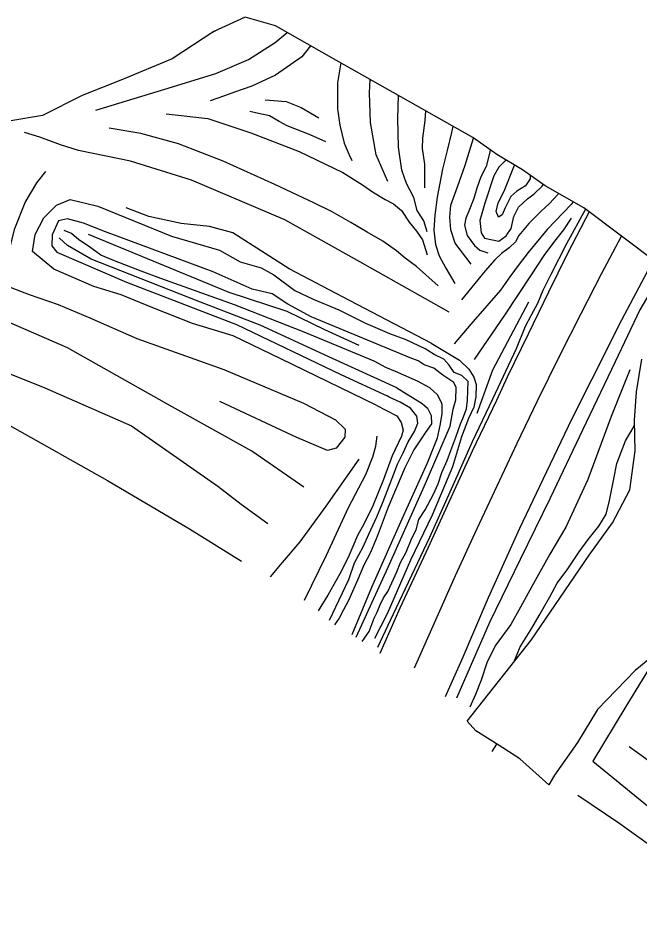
# Model space of a CAD drawing. Extents: x 2316231 to 2323598, y 363169 to 371906.
# Drawn here: x 2316442.8 to 2316622.4, y 368192.3 to 368453.6 of the extents above; entities that cross this region are included whole.
import ezdxf

# ---------------------------------------------------------------- set-up
doc = ezdxf.new("R2010")
doc.units = 0
for name, color, linetype in [('RD_DTM_BkLn1', 7, 'Continuous'), ('RD_DTM_BkLn2', 7, 'Continuous'), ('RD_DTM_Holes', 7, 'Continuous'), ('RD_EX_H2O', 7, 'Continuous')]:
    doc.layers.add(name, color=color, linetype=linetype)

msp = doc.modelspace()

# ---------------------------------------------------------------- linework, layer by layer
at = {"layer": 'RD_DTM_BkLn1'}
msp.add_line((2316500.556, 368450.327), (2316498.001, 368448.914), dxfattribs=at)
for points in [[(2316243.019, 368450.318), (2316297.461, 368434.178), (2316341.856, 368416.405), (2316372.799, 368404.988), (2316414.808, 368386.762), (2316437.083, 368377.08), (2316446.004, 368373.791), (2316454.325, 368370.86), (2316463.536, 368367.028), (2316477.094, 368361.052), (2316502.229, 368352.104), (2316525.229, 368342.401), (2316534.454, 368337.513), (2316537.295, 368334.831), (2316537.177, 368332.542), (2316534.679, 368329.391), (2316532.137, 368328.677), (2316523.335, 368332.467), (2316501.01, 368342.805)], [(2316465.269, 368426.956), (2316485.179, 368433.023), (2316499.919, 368437.578), (2316509.334, 368441.665), (2316517.043, 368446.581), (2316520.504, 368449.394)], [(2316527.248, 368445.571), (2316524.771, 368442.413), (2316517.122, 368437.055), (2316510.338, 368433.959), (2316505.321, 368432.176), (2316502.352, 368431.141), (2316498.271, 368429.682)], [(2316535.975, 368440.628), (2316535.096, 368434.867), (2316535.025, 368427.358), (2316535.679, 368422.673), (2316536.95, 368417.497), (2316538.391, 368414.11), (2316539.143, 368412.501)], [(2316549.547, 368406.403), (2316546.179, 368414.106), (2316544.588, 368423.386), (2316544.32, 368432.001), (2316544.454, 368435.851)], [(2316560.983, 368391.871), (2316560.011, 368395.008), (2316558.068, 368398.06), (2316557.099, 368401.729), (2316555.031, 368405.785), (2316553.671, 368409.626), (2316552.717, 368416.272), (2316552.478, 368424.563), (2316552.659, 368431.227)], [(2316514.149, 368430.021), (2316520.197, 368429.453), (2316524.549, 368427.749), (2316529.67, 368424.736)], [(2316485.554, 368425.937), (2316497.548, 368424.586), (2316510.017, 368420.423), (2316523.995, 368415.008), (2316536.565, 368408.973), (2316542.292, 368405.438), (2316545.122, 368403.444), (2316548.868, 368401.204), (2316551.212, 368399.983), (2316553.503, 368398.063), (2316555.799, 368394.637), (2316557.862, 368392.086), (2316559.601, 368389.506), (2316560.957, 368385.224)], [(2316531.694, 368417.858), (2316527.191, 368419.911), (2316520.485, 368422.465), (2316518.22, 368423.686), (2316515.418, 368425.356), (2316512.262, 368426.058), (2316509.76, 368426.654)], [(2316560.444, 368426.84), (2316560.238, 368423.982), (2316559.622, 368418.874), (2316559.555, 368415.929), (2316560.2, 368411.422), (2316560.222, 368407.058), (2316560.15, 368404.56)], [(2316230.98, 368421.948), (2316274.304, 368404.176), (2316321.973, 368382.181), (2316346.46, 368371.718), (2316376.825, 368359.321), (2316411.142, 368347.022), (2316440.201, 368335.985), (2316468.638, 368320.081), (2316492.269, 368306.118), (2316507.338, 368296.775)], [(2316567.304, 368368.669), (2316539.967, 368384.095), (2316519.847, 368395.272), (2316492.85, 368406.824), (2316475.27, 368412.283), (2316468.224, 368413.701), (2316460.178, 368415.357), (2316454.986, 368417.008), (2316449.01, 368419.173), (2316444.656, 368420.578)], [(2316564.108, 368376.281), (2316557.91, 368381.854), (2316554.597, 368384.253), (2316552.084, 368386.36), (2316548.133, 368389.15), (2316543.657, 368391.78), (2316538.889, 368394.576), (2316533.483, 368397.607), (2316528.19, 368400.244), (2316516.956, 368405.537), (2316501.97, 368412.254), (2316489.098, 368417.276), (2316478.18, 368420.27), (2316469.077, 368421.754)], [(2316568.389, 368422.363), (2316567.961, 368420.587), (2316566.744, 368415.383), (2316565.425, 368409.965), (2316563.816, 368401.866), (2316563.13, 368396.674), (2316562.86, 368392.32), (2316563.384, 368388.213), (2316564.448, 368384.921), (2316566.35, 368381.369), (2316568.939, 368376.954)], [(2316573.707, 368382.548), (2316569.055, 368388.627), (2316567.787, 368392.391), (2316567.506, 368396.072), (2316567.763, 368399.601), (2316569.751, 368404.837), (2316571.972, 368411.066), (2316574.303, 368418.859), (2316574.324, 368418.987)], [(2316579.186, 368415.54), (2316579.016, 368414.909), (2316577.967, 368410.699), (2316576.465, 368407.756), (2316575.338, 368404.434), (2316574.446, 368401.502), (2316573.023, 368397.828), (2316572.137, 368395.791), (2316571.783, 368393.765), (2316572.502, 368390.762), (2316574.624, 368387.939), (2316576.218, 368386.524), (2316578.48, 368385.829)], [(2316583.659, 368412.663), (2316583.485, 368412.363), (2316581.69, 368410.579), (2316580.192, 368407.999), (2316577.589, 368400.146), (2316576.195, 368395.09), (2316576.547, 368391.572), (2316577.539, 368389.984), (2316581.696, 368389.122), (2316583.797, 368390.74), (2316585.208, 368392.781), (2316585.996, 368396.322), (2316587.35, 368399.01), (2316589.912, 368401.351), (2316591.865, 368402.871), (2316594.202, 368405.036), (2316594.496, 368405.56)], [(2316590.69, 368408.238), (2316590.717, 368407.136), (2316589.384, 368405.095), (2316586.822, 368403.642), (2316585.128, 368402.073), (2316583.462, 368398.746), (2316582.653, 368396.801), (2316581.577, 368396.046), (2316580.864, 368397.701), (2316581.453, 368400.195), (2316583.158, 368403.568), (2316586.201, 368411.151)], [(2316438.888, 368381.491), (2316441.796, 368392.82), (2316444.805, 368400.333), (2316448.217, 368406.006), (2316450.778, 368409.248)], [(2316598.923, 368402.959), (2316598.805, 368402.744), (2316596.201, 368399.902), (2316593.942, 368397.83), (2316590.377, 368394.215), (2316587.422, 368390.768), (2316586.437, 368388.971), (2316584.674, 368387.226), (2316582.411, 368385.6), (2316580.493, 368383.763), (2316577.717, 368380.623), (2316570.909, 368372.237)], [(2316546.23, 368341.833), (2316518.665, 368355.211), (2316504.888, 368361.814), (2316493.178, 368365.341), (2316481.706, 368369.869), (2316472.496, 368373.701), (2316464.625, 368376.11), (2316453.111, 368381.117), (2316446.886, 368386.191), (2316447.671, 368391.066), (2316450.182, 368395.851), (2316453.849, 368399.51), (2316457.778, 368401.162), (2316465.769, 368399.252), (2316487.127, 368390.626), (2316500.923, 368386.551), (2316506.921, 368383.168), (2316513.015, 368381.503), (2316516.694, 368379.463), (2316522.721, 368374.869), (2316527.985, 368372.4), (2316535.426, 368369.307), (2316543.172, 368365.502), (2316550.035, 368362.45), (2316554.749, 368360.742), (2316560.25, 368358.112)], [(2316603.169, 368400.541), (2316602.602, 368399.789), (2316595.597, 368392.502), (2316590.126, 368385.892), (2316587.496, 368382.527), (2316584.856, 368378.883), (2316582.102, 368375.022), (2316573.576, 368365.178), (2316568.8, 368359.486)], [(2316562.071, 368359.669), (2316538.68, 368371.943), (2316521.09, 368381.142), (2316514.182, 368385.588), (2316504.787, 368391.519), (2316498.108, 368393.374), (2316489.879, 368394.282), (2316480.501, 368396.311), (2316474.012, 368398.75)], [(2316606.716, 368398.434), (2316601.249, 368388.368), (2316596.724, 368379.561), (2316594.339, 368374.876), (2316592.81, 368371.131), (2316590.934, 368367.595), (2316589.259, 368364.489), (2316586.717, 368358.078), (2316579.795, 368343.505), (2316573.919, 368331.246), (2316568.722, 368319.464), (2316561.671, 368303.543), (2316550.306, 368279.589), (2316546.622, 368271.798)], [(2316525.34, 368318.063), (2316510.328, 368328.547), (2316487.296, 368341.264), (2316457.041, 368358.393), (2316424.196, 368372.603), (2316387.631, 368386.486), (2316379.725, 368390.27), (2316374.298, 368392.731), (2316369.999, 368395.278)], [(2316556.047, 368355.465), (2316527.483, 368367.288), (2316520.718, 368371.001), (2316516.151, 368373.943), (2316510.409, 368375.311), (2316499.14, 368380.269), (2316467.988, 368391.859), (2316461.667, 368394.313), (2316457.073, 368395.62), (2316454.439, 368394.983), (2316452.59, 368390.988), (2316452.466, 368387.804), (2316453.925, 368385.98), (2316474.072, 368377.325), (2316505.853, 368365.051), (2316536.028, 368350.691), (2316549.384, 368344.467)], [(2316574.662, 368355.01), (2316583.398, 368367.822), (2316591.108, 368379.394), (2316594.751, 368384.972), (2316597.869, 368389.193), (2316600.399, 368392.422), (2316602.684, 368395.826)], [(2316552.155, 368346.795), (2316532.56, 368355.738), (2316512.694, 368364.901), (2316495.5, 368371.537), (2316463.861, 368383.979), (2316456.997, 368387.933), (2316454.699, 368390.016), (2316454.769, 368390.1)], [(2316462.982, 368391.149), (2316503.628, 368374.445), (2316520.397, 368368.922), (2316531.292, 368363.69), (2316541.215, 368359.105)], [(2316557.338, 368265.94), (2316563.421, 368279.766), (2316569.183, 368292.561), (2316575.429, 368306.175), (2316581.168, 368318.456), (2316586.961, 368330.849), (2316592.875, 368343.075), (2316599.359, 368356.35), (2316605.437, 368368.272), (2316611.34, 368379.717), (2316617.127, 368390.587)], [(2316359.801, 368383.47), (2316402.624, 368365.985), (2316428.295, 368355.701), (2316450.491, 368346.828), (2316475.565, 368335.831), (2316500.466, 368318.402), (2316507.197, 368313.216), (2316514.938, 368307.615)], [(2316629.783, 368381.926), (2316622.359, 368369.285), (2316615.274, 368354.327), (2316605.836, 368334.567), (2316596.461, 368314.897), (2316587.824, 368297.265), (2316578.955, 368279.007), (2316569.396, 368257.14)], [(2316590.208, 368371.532), (2316579.863, 368351.899), (2316575.275, 368339.393)], [(2316542.199, 368273.512), (2316544.221, 368276.409), (2316545.619, 368280.262), (2316546.476, 368282.019), (2316547.24, 368283.93), (2316548.337, 368286.164), (2316549.634, 368287.998), (2316550.792, 368290.48), (2316552.213, 368293.639), (2316553.225, 368296.398), (2316554.908, 368299.341), (2316556.491, 368303.418), (2316557.734, 368305.829), (2316558.516, 368308.765), (2316560.39, 368311.562), (2316562.783, 368316.085), (2316564.096, 368319.113), (2316565.217, 368322.365), (2316566.777, 368325.786), (2316567.812, 368328.746), (2316569.249, 368332.568), (2316570.609, 368336.375), (2316571.287, 368337.916), (2316572.33, 368340.713), (2316572.58, 368343.194), (2316572.69, 368345.946), (2316572.761, 368348.652), (2316571.005, 368350.404), (2316568.762, 368351.222), (2316567.292, 368353.335), (2316565.775, 368355.032), (2316562.986, 368356.445), (2316561.128, 368357.541), (2316560.25, 368358.112)], [(2316562.071, 368359.669), (2316570.299, 368354.805), (2316573.041, 368352.236), (2316574.488, 368349.922), (2316575.104, 368347.765), (2316575.017, 368344.241), (2316574.45, 368341.204), (2316572.914, 368337.984), (2316570.876, 368332.636), (2316568.293, 368324.012), (2316562.37, 368310.065), (2316556.109, 368296.996), (2316549.383, 368281.547), (2316545.715, 368274.419)], [(2316540.488, 368274.786), (2316549.67, 368295.005), (2316560.451, 368319.132), (2316567.556, 368335.76), (2316568.492, 368340.593), (2316569.218, 368343.289), (2316569.329, 368346.936), (2316568.66, 368348.386), (2316565.478, 368350.423), (2316562.867, 368352.506), (2316560.084, 368353.395), (2316558.375, 368354.576), (2316556.047, 368355.465)], [(2316619.521, 368351.993), (2316614.152, 368338.497), (2316607.375, 368320.351), (2316601.033, 368306.557), (2316596.444, 368298.802), (2316591.216, 368289.459), (2316587.952, 368283.477), (2316585.09, 368278.42), (2316580.558, 368272.318), (2316578.207, 368267.345), (2316576.581, 368262.37), (2316574.919, 368258.229), (2316573.296, 368254.574)], [(2316532.736, 368279.723), (2316538.335, 368291.458), (2316539.972, 368296.243), (2316542.474, 368300.896), (2316544.096, 368304.565), (2316546.366, 368309.566), (2316548.08, 368313.534), (2316549.633, 368317.402), (2316551.333, 368321.98), (2316552.382, 368324.785), (2316553.996, 368328.005), (2316555.502, 368331.173), (2316557.339, 368334.208), (2316558.22, 368336.621), (2316557.997, 368338.61), (2316556.18, 368340.932), (2316553.113, 368342.652), (2316549.986, 368344.112), (2316549.384, 368344.467)], [(2316552.155, 368346.795), (2316559.488, 368342.309), (2316561.044, 368340.942), (2316562.145, 368338.837), (2316562.244, 368336.432), (2316560.414, 368333.766), (2316557.065, 368328.905), (2316554.486, 368323.719), (2316549.713, 368312.339), (2316547.975, 368307.715), (2316546.539, 368303.815), (2316544.6, 368299.215), (2316542.616, 368295.547), (2316540.809, 368291.201), (2316538.353, 368285.614), (2316536.825, 368282.686), (2316535.544, 368280.229), (2316534.17, 368278.302)], [(2316546.23, 368341.833), (2316552.17, 368338.721), (2316553.463, 368336.755), (2316553.994, 368334.589), (2316553.584, 368332.839), (2316550.889, 368327.137), (2316548.301, 368320.309), (2316545.297, 368312.697), (2316542.641, 368307.418), (2316540.858, 368304.182), (2316538.108, 368297.786), (2316535.723, 368293.101), (2316534.009, 368290.028), (2316532.218, 368286.876), (2316529.493, 368282.407)], [(2316586.102, 368267.72), (2316587.829, 368271.96), (2316591.185, 368277.425), (2316593.333, 368281.086), (2316596.412, 368286.405), (2316598.491, 368290.344), (2316601.597, 368294.536), (2316604.92, 368299.444), (2316607.485, 368302.981), (2316610.537, 368306.841), (2316612.7, 368310.348), (2316613.62, 368314.22), (2316614.925, 368320.501), (2316615.716, 368324.922), (2316618.273, 368331.477), (2316620.723, 368335.771), (2316620.906, 368336.521)], [(2316525.473, 368285.501), (2316531.903, 368298.508), (2316538.259, 368312.239), (2316543.246, 368321.793), (2316545.269, 368326.856), (2316546.166, 368329.931), (2316546.5, 368332.86)], [(2316541.237, 368326.235), (2316531.715, 368312.645), (2316524.183, 368302.276), (2316519.084, 368296.398), (2316515.549, 368292.223)], [(2316628.482, 368271.226), (2316627.773, 368270.155), (2316618.404, 368254.791), (2316608.852, 368238.954), (2316625.654, 368225.189), (2316643.437, 368213.143), (2316661.28, 368201.853)], [(2316668.855, 368206.869), (2316644.405, 368225.024), (2316626.553, 368237.881), (2316619.326, 368243.123)], [(2316656.473, 368192.258), (2316616.329, 368221.029), (2316604.448, 368229.086)]]:
    msp.add_lwpolyline(points, dxfattribs=at)
at = {"layer": 'RD_DTM_BkLn2'}
for points in [[(2316607.805, 368397.614), (2316606.711, 368395.609), (2316601.429, 368385.402), (2316595.983, 368374.385), (2316590.137, 368362.335), (2316584.063, 368349.916), (2316580.999, 368343.157), (2316573.967, 368328.545), (2316568.716, 368317.119), (2316561.248, 368300.648), (2316553.026, 368283.204), (2316547.261, 368270.076)], [(2316566.26, 368257.633), (2316571.037, 368268.438), (2316578.675, 368286.197), (2316587.706, 368306.281), (2316594.434, 368320.431), (2316602.839, 368337.956), (2316608.577, 368349.2), (2316617.225, 368366.485), (2316624.712, 368380.565), (2316626.358, 368383.629)]]:
    msp.add_lwpolyline(points, dxfattribs=at)
at = {"layer": 'RD_DTM_Holes'}
for points in [[(2316718.716, 368478.201), (2316750.743, 368446.265), (2316685.078, 368356.116), (2316672.786, 368362.219), (2316651.593, 368373.081), (2316640.019, 368380.382), (2316633.806, 368380.489), (2316627.569, 368382.716), (2316606.251, 368398.785), (2316595.079, 368405.149), (2316588.473, 368409.799), (2316581.073, 368414.202), (2316574.108, 368419.14), (2316534.785, 368441.299), (2316517.094, 368451.327), (2316508.385, 368453.826), (2316499.287, 368449.76), (2316487.249, 368441.844), (2316472.926, 368435.857), (2316461.251, 368431.238), (2316449.852, 368425.5), (2316440.689, 368423.878)], [(2316631.919, 368274.019), (2316621.014, 368265.158), (2316610.174, 368253.866), (2316604.381, 368244.343), (2316597.769, 368234.913), (2316596.069, 368232.153), (2316587.696, 368239.681), (2316582.835, 368242.809), (2316579.892, 368244.649), (2316575.03, 368247.777), (2316572.488, 368250.478), (2316590.991, 368273.912), (2316607.759, 368298.483), (2316614.548, 368307.766), (2316619.516, 368317.375), (2316621.064, 368328.608), (2316620.889, 368337.398), (2316621.423, 368345.602), (2316622.984, 368355.046)]]:
    msp.add_lwpolyline(points, dxfattribs=at)
at = {"layer": 'RD_EX_H2O'}
msp.add_line((2316579.698, 368241.733), (2316581.106, 368243.89), dxfattribs=at)
for points in [[(2316545.616, 368354.453), (2316525.41, 368362.853), (2316505.32, 368370.782), (2316483.969, 368378.359), (2316478.325, 368380.467), (2316473.643, 368382.37), (2316470.105, 368383.691), (2316466.677, 368385.143), (2316463.11, 368387.675), (2316460.34, 368389.554), (2316458.187, 368391.359), (2316456.073, 368392.231)], [(2316539.314, 368275.563), (2316545.002, 368289.224), (2316553.741, 368309.004), (2316561.093, 368325.13), (2316563.899, 368332.362), (2316564.732, 368335.956), (2316565.309, 368339.256), (2316565.26, 368341.958), (2316565.129, 368342.521), (2316563.898, 368344.798), (2316561.688, 368346.77), (2316558.143, 368348.744), (2316551.806, 368351.471), (2316549.055, 368352.711), (2316545.616, 368354.453)]]:
    msp.add_lwpolyline(points, dxfattribs=at)

doc.saveas('drawing.dxf')
